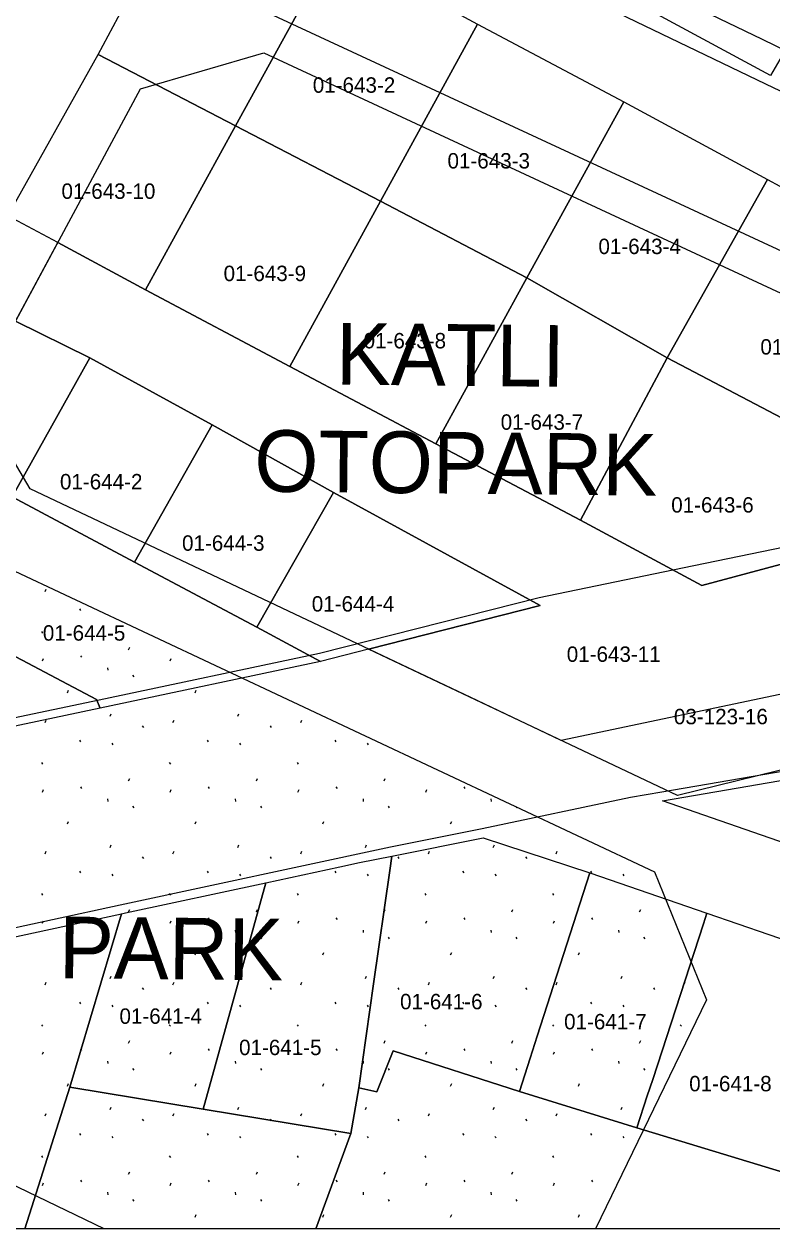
# Model space of a CAD drawing. Extents: x 413946 to 415528, y 4453939 to 4454944.
# Drawn here: x 415302.5 to 415351, y 4453939.5 to 4454017.7 of the extents above; entities that cross this region are included whole.
import ezdxf

# ---------------------------------------------------------------- set-up
doc = ezdxf.new("R2010")
doc.units = 0
for name, color, linetype in [('0_KADASTRO', 7, 'Continuous'), ('0_ÇERÇEVE', 7, 'Continuous'), ('Level 28', 7, 'Continuous'), ('Level 29', 7, 'Continuous'), ('Level 41', 7, 'Continuous'), ('Level 48', 7, 'Continuous'), ('Level 62', 7, 'Continuous')]:
    doc.layers.add(name, color=color, linetype=linetype)

msp = doc.modelspace()

# ---------------------------------------------------------------- linework, layer by layer
at = {"layer": '0_KADASTRO'}
for points in [[(415337.79, 4454021.45), (415352.293, 4454047.488), (415359.398, 4454043.598), (415365.57, 4454040.22), (415359.826, 4454030.079), (415351.833, 4454015.969), (415351.652, 4454015.649), (415350.91, 4454014.34)], [(415307.267, 4454015.717), (415308.882, 4454018.743), (415313.816, 4454027.462), (415322.586, 4454022.727), (415316.178, 4454011.091)], [(415316.178, 4454011.091), (415322.586, 4454022.727), (415331.894, 4454017.679), (415325.597, 4454006.192)], [(415325.597, 4454006.192), (415331.894, 4454017.679), (415341.382, 4454012.649), (415335.095, 4454001.221)], [(415301.408, 4454005.246), (415307.267, 4454015.717), (415316.178, 4454011.091), (415310.338, 4454000.44), (415304.634, 4454003.51)], [(415335.095, 4454001.221), (415341.382, 4454012.649), (415350.71, 4454007.6), (415344.192, 4453996.024)], [(415310.338, 4454000.44), (415316.178, 4454011.091), (415325.597, 4454006.192), (415319.706, 4453995.451)], [(415344.192, 4453996.024), (415350.71, 4454007.6), (415358.713, 4454003.272), (415359.091, 4454003.039), (415360.781, 4453993.139), (415361.343, 4453989.85), (415361.316, 4453987.04)], [(415319.706, 4453995.451), (415325.597, 4454006.192), (415335.095, 4454001.221), (415329.174, 4453990.441)], [(415301.887, 4453998.41), (415304.634, 4454003.51), (415310.338, 4454000.44), (415319.706, 4453995.451), (415329.174, 4453990.441), (415338.563, 4453985.482), (415346.437, 4453981.235), (415360.81, 4453985.094), (415361.316, 4453987.04), (415361.343, 4453989.85), (415360.781, 4453993.139), (415363.238, 4453988.175), (415358.61, 4453979.05), (415353.94, 4453969.839), (415344.876, 4453967.602), (415324.809, 4453977.109), (415335.956, 4453979.953), (415322.527, 4453987.277), (415314.654, 4453991.673), (415306.71, 4453996.021)], [(415329.174, 4453990.441), (415335.095, 4454001.221), (415344.192, 4453996.024), (415338.563, 4453985.482)], [(415293.61, 4453991.211), (415298.515, 4454000.08), (415301.887, 4453998.41), (415306.71, 4453996.021), (415301.674, 4453986.993)], [(415301.674, 4453986.993), (415306.71, 4453996.021), (415314.654, 4453991.673), (415309.609, 4453982.766)], [(415338.563, 4453985.482), (415344.192, 4453996.024), (415361.316, 4453987.04), (415360.81, 4453985.094), (415346.437, 4453981.235)], [(415309.609, 4453982.766), (415314.654, 4453991.673), (415322.527, 4453987.277), (415317.563, 4453978.529)], [(415317.563, 4453978.529), (415322.527, 4453987.277), (415335.956, 4453979.953), (415324.809, 4453977.109), (415321.695, 4453976.314)], [(415297.357, 4453979.019), (415301.674, 4453986.993), (415309.609, 4453982.766), (415317.563, 4453978.529), (415321.695, 4453976.314), (415307.399, 4453973.284), (415307.163, 4453973.846), (415297.436, 4453978.978)], [(415292.842, 4453970.217), (415297.436, 4453978.978), (415307.163, 4453973.846), (415307.399, 4453973.284)], [(415343.899, 4453967.27), (415355.61, 4453969.267), (415367.192, 4453971.245), (415363.614, 4453960.55), (415361.632, 4453961.21), (415354.622, 4453963.542)], [(415324.177, 4453948.636), (415325.137, 4453955.383), (415326.186, 4453962.747), (415326.318, 4453963.676), (415332.257, 4453964.865), (415339.17, 4453962.596), (415335.768, 4453951.979), (415335.314, 4453950.561), (415334.618, 4453948.39), (415326.4, 4453951.032), (415325.343, 4453948.384)], [(415314.068, 4453947.249), (415318.155, 4453961.95), (415322.95, 4453962.983), (415324.225, 4453963.258), (415326.318, 4453963.676), (415326.186, 4453962.747), (415325.137, 4453955.383), (415324.177, 4453948.636), (415323.667, 4453945.663)], [(415334.618, 4453948.39), (415335.314, 4453950.561), (415335.768, 4453951.979), (415339.17, 4453962.596), (415346.779, 4453959.97), (415346.553, 4453959.277), (415343.256, 4453949.177), (415342.908, 4453948.113), (415342.23, 4453946.034)], [(415305.427, 4453948.686), (415308.77, 4453959.936), (415309.03, 4453959.992), (415318.155, 4453961.95), (415314.068, 4453947.249)], [(415342.23, 4453946.034), (415342.908, 4453948.113), (415343.256, 4453949.177), (415346.553, 4453959.277), (415346.779, 4453959.97), (415356.838, 4453956.52), (415353.32, 4453946.087), (415352.274, 4453942.984)]]:
    msp.add_lwpolyline(points, close=True, dxfattribs=at)
for points in [[(415149.687, 4453939.478), (415239.604, 4453960.048), (415255.744, 4453963.243), (415258.419, 4453963.779), (415274.518, 4453966.825), (415285.801, 4453969.284), (415292.775, 4453970.761), (415307.334, 4453973.82), (415321.633, 4453976.842), (415335.897, 4453980.474), (415345.185, 4453982.391), (415360.755, 4453985.601), (415426.975, 4453999.268), (415435.081, 4453999.885), (415445.459, 4453999.541), (415454.524, 4453998.81), (415463.798, 4453998.066), (415472.532, 4453997.358), (415481.597, 4453996.636), (415492.294, 4453996.23), (415494.143, 4453995.96)], [(415408.187, 4453978.534), (415406.644, 4453978.298), (415403.149, 4453977.76), (415394.336, 4453976.419), (415389.659, 4453975.701), (415367.594, 4453973.119), (415367.162, 4453971.832), (415355.573, 4453969.836), (415343.854, 4453967.822), (415341.821, 4453967.48), (415332.181, 4453965.456), (415326.24, 4453964.26), (415308.684, 4453960.497), (415286.709, 4453955.734)], [(415281.414, 4453939.478), (415286.804, 4453955.202), (415308.77, 4453959.936), (415305.427, 4453948.686), (415302.496, 4453939.478)], [(415321.397, 4453939.478), (415323.667, 4453945.663), (415324.177, 4453948.636), (415325.343, 4453948.384), (415326.4, 4453951.032), (415334.618, 4453948.39), (415342.23, 4453946.034), (415352.274, 4453942.984), (415362.407, 4453939.903), (415363.805, 4453939.478)], [(415302.496, 4453939.478), (415305.427, 4453948.686), (415314.068, 4453947.249), (415323.667, 4453945.663), (415321.397, 4453939.478)], [(415302.496, 4453939.478), (415281.414, 4453939.478)], [(415321.397, 4453939.478), (415302.496, 4453939.478)], [(415363.805, 4453939.478), (415321.397, 4453939.478)]]:
    msp.add_lwpolyline(points, dxfattribs=at)
at = {"layer": '0_ÇERÇEVE'}
msp.add_lwpolyline([(413945.566, 4454943.957), (415494.137, 4454943.957), (415494.137, 4453939.478), (413945.566, 4453939.478)], close=True, dxfattribs=at)
at = {"layer": 'Level 28'}
msp.add_line((415356.691, 4453975.264), (415337.319, 4453971.182), dxfattribs=at)
for points in [[(415310.004, 4454013.481), (415318.018, 4454015.809), (415358.975, 4453996.789), (415363.238, 4453988.175), (415363.134, 4453987.969)], [(415331.855, 4453973.771), (415302.848, 4453987.513), (415299.269, 4453993.55), (415310.004, 4454013.481)], [(415280.34, 4453957.571), (415291.63, 4453979.027), (415301.107, 4453982.53), (415343.366, 4453962.667), (415346.751, 4453954.342), (415339.542, 4453939.478)], [(415337.319, 4453971.182), (415331.855, 4453973.771)]]:
    msp.add_lwpolyline(points, dxfattribs=at)
at = {"layer": 'Level 29'}
for points in [[(415350.377, 4454016.674), (415305.099, 4454038.464), (415304.427, 4454040.211)], [(415354.562, 4454014.66), (415350.377, 4454016.674)], [(415307.653, 4453939.478), (415282.927, 4453951.395), (415280.34, 4453957.571)]]:
    msp.add_lwpolyline(points, dxfattribs=at)
at = {"layer": 'Level 41'}
for p, q in [((415303.822, 4453980.855), (415303.893, 4453981.015)), ((415306.042, 4453979.718), (415306.113, 4453979.611)), ((415303.586, 4453978.265), (415303.657, 4453978.158)), ((415309.238, 4453977.072), (415309.309, 4453977.231)), ((415303.644, 4453976.343), (415303.716, 4453976.503)), ((415306.109, 4453976.688), (415306.18, 4453976.581)), ((415311.937, 4453976.343), (415312.009, 4453976.503)), ((415307.867, 4453975.897), (415307.885, 4453975.737)), ((415309.497, 4453975.427), (415309.567, 4453975.32)), ((415305.26, 4453974.283), (415305.332, 4453974.443)), ((415313.553, 4453974.283), (415313.625, 4453974.443)), ((415303.822, 4453972.345), (415303.893, 4453972.505)), ((415308.032, 4453972.753), (415308.102, 4453972.913)), ((415312.115, 4453972.345), (415312.186, 4453972.505)), ((415316.325, 4453972.753), (415316.395, 4453972.913)), ((415320.408, 4453972.345), (415320.479, 4453972.505)), ((415310.127, 4453972.137), (415310.198, 4453972.031)), ((415318.42, 4453972.137), (415318.491, 4453972.031)), ((415306.042, 4453971.208), (415306.113, 4453971.101)), ((415308.141, 4453971.016), (415308.212, 4453970.909)), ((415314.335, 4453971.208), (415314.406, 4453971.101)), ((415316.434, 4453971.016), (415316.505, 4453970.909)), ((415322.628, 4453971.208), (415322.699, 4453971.101)), ((415324.727, 4453971.016), (415324.798, 4453970.909)), ((415303.586, 4453969.755), (415303.657, 4453969.648)), ((415311.879, 4453969.755), (415311.95, 4453969.648)), ((415320.172, 4453969.755), (415320.243, 4453969.648)), ((415309.238, 4453968.562), (415309.309, 4453968.721)), ((415317.531, 4453968.562), (415317.602, 4453968.721)), ((415325.824, 4453968.562), (415325.895, 4453968.721)), ((415303.644, 4453967.833), (415303.716, 4453967.993)), ((415306.109, 4453968.178), (415306.18, 4453968.071)), ((415311.937, 4453967.833), (415312.009, 4453967.993)), ((415314.402, 4453968.178), (415314.473, 4453968.071)), ((415320.23, 4453967.833), (415320.302, 4453967.993)), ((415322.695, 4453968.178), (415322.766, 4453968.071)), ((415328.523, 4453967.833), (415328.595, 4453967.993)), ((415330.988, 4453968.178), (415331.059, 4453968.071)), ((415307.867, 4453967.387), (415307.885, 4453967.227)), ((415309.497, 4453966.917), (415309.567, 4453966.81)), ((415316.16, 4453967.387), (415316.178, 4453967.227)), ((415317.79, 4453966.917), (415317.86, 4453966.81)), ((415324.453, 4453967.387), (415324.471, 4453967.227)), ((415326.083, 4453966.917), (415326.153, 4453966.81)), ((415332.746, 4453967.387), (415332.764, 4453967.227)), ((415334.399, 4453966.882), (415334.446, 4453966.81)), ((415305.26, 4453965.773), (415305.332, 4453965.933)), ((415313.553, 4453965.773), (415313.625, 4453965.933)), ((415321.846, 4453965.773), (415321.918, 4453965.933)), ((415330.139, 4453965.773), (415330.211, 4453965.933)), ((415303.822, 4453963.835), (415303.893, 4453963.995)), ((415308.032, 4453964.243), (415308.102, 4453964.403)), ((415312.115, 4453963.835), (415312.186, 4453963.995)), ((415316.325, 4453964.243), (415316.395, 4453964.403)), ((415320.408, 4453963.835), (415320.479, 4453963.995)), ((415324.618, 4453964.243), (415324.688, 4453964.403)), ((415328.701, 4453963.835), (415328.772, 4453963.995)), ((415332.911, 4453964.243), (415332.981, 4453964.403)), ((415336.994, 4453963.835), (415337.065, 4453963.995)), ((415310.127, 4453963.627), (415310.198, 4453963.521)), ((415318.42, 4453963.627), (415318.491, 4453963.521)), ((415326.713, 4453963.627), (415326.784, 4453963.521)), ((415335.006, 4453963.627), (415335.077, 4453963.521)), ((415306.042, 4453962.698), (415306.113, 4453962.591)), ((415308.141, 4453962.506), (415308.212, 4453962.399)), ((415314.335, 4453962.698), (415314.406, 4453962.591)), ((415316.434, 4453962.506), (415316.505, 4453962.399)), ((415322.628, 4453962.698), (415322.699, 4453962.591)), ((415324.727, 4453962.506), (415324.798, 4453962.399)), ((415330.921, 4453962.698), (415330.992, 4453962.591)), ((415333.02, 4453962.506), (415333.091, 4453962.399)), ((415339.214, 4453962.698), (415339.285, 4453962.591)), ((415341.313, 4453962.506), (415341.384, 4453962.399)), ((415303.586, 4453961.245), (415303.657, 4453961.138)), ((415311.879, 4453961.245), (415311.95, 4453961.138)), ((415320.172, 4453961.245), (415320.243, 4453961.138)), ((415328.465, 4453961.245), (415328.536, 4453961.138)), ((415336.758, 4453961.245), (415336.829, 4453961.138)), ((415309.238, 4453960.052), (415309.309, 4453960.211)), ((415317.531, 4453960.052), (415317.602, 4453960.211)), ((415325.824, 4453960.052), (415325.895, 4453960.211)), ((415334.117, 4453960.052), (415334.188, 4453960.211)), ((415342.41, 4453960.052), (415342.481, 4453960.211)), ((415303.644, 4453959.323), (415303.716, 4453959.483)), ((415306.109, 4453959.668), (415306.18, 4453959.561)), ((415311.937, 4453959.323), (415312.009, 4453959.483)), ((415314.402, 4453959.668), (415314.473, 4453959.561)), ((415320.23, 4453959.323), (415320.302, 4453959.483)), ((415322.695, 4453959.668), (415322.766, 4453959.561)), ((415328.523, 4453959.323), (415328.595, 4453959.483)), ((415330.988, 4453959.668), (415331.059, 4453959.561)), ((415336.816, 4453959.323), (415336.888, 4453959.483)), ((415339.281, 4453959.668), (415339.352, 4453959.561)), ((415307.867, 4453958.877), (415307.885, 4453958.717)), ((415309.497, 4453958.407), (415309.567, 4453958.3)), ((415316.16, 4453958.877), (415316.178, 4453958.717)), ((415317.79, 4453958.407), (415317.86, 4453958.3)), ((415324.453, 4453958.877), (415324.471, 4453958.717)), ((415326.083, 4453958.407), (415326.153, 4453958.3)), ((415332.746, 4453958.877), (415332.764, 4453958.717)), ((415334.376, 4453958.407), (415334.446, 4453958.3)), ((415341.039, 4453958.877), (415341.057, 4453958.717)), ((415342.669, 4453958.407), (415342.739, 4453958.3)), ((415305.26, 4453957.263), (415305.332, 4453957.423)), ((415313.553, 4453957.263), (415313.625, 4453957.423)), ((415321.846, 4453957.263), (415321.918, 4453957.423)), ((415330.139, 4453957.263), (415330.211, 4453957.423)), ((415338.432, 4453957.263), (415338.504, 4453957.423)), ((415308.032, 4453955.733), (415308.102, 4453955.893)), ((415316.325, 4453955.733), (415316.395, 4453955.893)), ((415324.618, 4453955.733), (415324.688, 4453955.893)), ((415332.911, 4453955.733), (415332.981, 4453955.893)), ((415341.204, 4453955.733), (415341.274, 4453955.893)), ((415303.822, 4453955.325), (415303.893, 4453955.485)), ((415310.127, 4453955.117), (415310.198, 4453955.011)), ((415312.115, 4453955.325), (415312.186, 4453955.485)), ((415318.42, 4453955.117), (415318.491, 4453955.011)), ((415320.408, 4453955.325), (415320.479, 4453955.485)), ((415326.713, 4453955.117), (415326.784, 4453955.011)), ((415328.701, 4453955.325), (415328.772, 4453955.485)), ((415335.006, 4453955.117), (415335.077, 4453955.011)), ((415336.994, 4453955.325), (415337.065, 4453955.485)), ((415343.299, 4453955.117), (415343.37, 4453955.011)), ((415345.287, 4453955.325), (415345.358, 4453955.485)), ((415306.042, 4453954.188), (415306.113, 4453954.081)), ((415308.141, 4453953.996), (415308.212, 4453953.889)), ((415314.335, 4453954.188), (415314.406, 4453954.081)), ((415316.434, 4453953.996), (415316.505, 4453953.889)), ((415322.628, 4453954.188), (415322.699, 4453954.081)), ((415324.727, 4453953.996), (415324.798, 4453953.889)), ((415330.921, 4453954.188), (415330.992, 4453954.081)), ((415333.02, 4453953.996), (415333.091, 4453953.889)), ((415339.214, 4453954.188), (415339.285, 4453954.081)), ((415341.313, 4453953.996), (415341.384, 4453953.889)), ((415303.586, 4453952.735), (415303.657, 4453952.628)), ((415311.879, 4453952.735), (415311.95, 4453952.628)), ((415320.172, 4453952.735), (415320.243, 4453952.628)), ((415328.465, 4453952.735), (415328.536, 4453952.628)), ((415336.758, 4453952.735), (415336.829, 4453952.628)), ((415345.051, 4453952.735), (415345.122, 4453952.628)), ((415309.238, 4453951.542), (415309.309, 4453951.701)), ((415317.531, 4453951.542), (415317.602, 4453951.701)), ((415325.824, 4453951.542), (415325.895, 4453951.701)), ((415334.117, 4453951.542), (415334.188, 4453951.701)), ((415342.41, 4453951.542), (415342.481, 4453951.701)), ((415303.644, 4453950.813), (415303.716, 4453950.973)), ((415306.109, 4453951.158), (415306.18, 4453951.051)), ((415311.937, 4453950.813), (415312.009, 4453950.973)), ((415314.402, 4453951.158), (415314.473, 4453951.051)), ((415320.23, 4453950.813), (415320.302, 4453950.973)), ((415322.695, 4453951.158), (415322.766, 4453951.051)), ((415328.523, 4453950.813), (415328.595, 4453950.973)), ((415330.988, 4453951.158), (415331.059, 4453951.051)), ((415336.816, 4453950.813), (415336.888, 4453950.973)), ((415339.281, 4453951.158), (415339.352, 4453951.051)), ((415307.867, 4453950.367), (415307.885, 4453950.207)), ((415309.497, 4453949.897), (415309.567, 4453949.79)), ((415316.16, 4453950.367), (415316.178, 4453950.207)), ((415317.79, 4453949.897), (415317.86, 4453949.79)), ((415324.453, 4453950.367), (415324.471, 4453950.207)), ((415326.083, 4453949.897), (415326.153, 4453949.79)), ((415332.746, 4453950.367), (415332.764, 4453950.207)), ((415334.376, 4453949.897), (415334.446, 4453949.79)), ((415341.039, 4453950.367), (415341.057, 4453950.207)), ((415342.669, 4453949.897), (415342.739, 4453949.79)), ((415305.26, 4453948.753), (415305.332, 4453948.913)), ((415313.553, 4453948.753), (415313.625, 4453948.913)), ((415321.846, 4453948.753), (415321.918, 4453948.913)), ((415330.139, 4453948.753), (415330.211, 4453948.913)), ((415338.432, 4453948.753), (415338.504, 4453948.913)), ((415308.032, 4453947.223), (415308.102, 4453947.383)), ((415316.325, 4453947.223), (415316.395, 4453947.383)), ((415324.618, 4453947.223), (415324.688, 4453947.383)), ((415332.911, 4453947.223), (415332.981, 4453947.383)), ((415341.204, 4453947.223), (415341.274, 4453947.383)), ((415303.822, 4453946.815), (415303.893, 4453946.975)), ((415310.127, 4453946.607), (415310.198, 4453946.501)), ((415312.115, 4453946.815), (415312.186, 4453946.975)), ((415318.42, 4453946.607), (415318.491, 4453946.501)), ((415320.408, 4453946.815), (415320.479, 4453946.975)), ((415326.713, 4453946.607), (415326.784, 4453946.501)), ((415328.701, 4453946.815), (415328.772, 4453946.975)), ((415335.006, 4453946.607), (415335.077, 4453946.501)), ((415336.994, 4453946.815), (415337.065, 4453946.975)), ((415306.042, 4453945.678), (415306.113, 4453945.571)), ((415308.141, 4453945.486), (415308.212, 4453945.379)), ((415314.335, 4453945.678), (415314.406, 4453945.571)), ((415316.434, 4453945.486), (415316.505, 4453945.379)), ((415322.628, 4453945.678), (415322.699, 4453945.571)), ((415324.727, 4453945.486), (415324.798, 4453945.379)), ((415330.921, 4453945.678), (415330.992, 4453945.571)), ((415333.02, 4453945.486), (415333.091, 4453945.379)), ((415339.214, 4453945.678), (415339.285, 4453945.571)), ((415341.313, 4453945.486), (415341.384, 4453945.379)), ((415303.586, 4453944.225), (415303.657, 4453944.118)), ((415311.879, 4453944.225), (415311.95, 4453944.118)), ((415320.172, 4453944.225), (415320.243, 4453944.118)), ((415328.465, 4453944.225), (415328.536, 4453944.118)), ((415336.758, 4453944.225), (415336.829, 4453944.118)), ((415306.109, 4453942.648), (415306.18, 4453942.541)), ((415309.238, 4453943.032), (415309.309, 4453943.191)), ((415314.402, 4453942.648), (415314.473, 4453942.541)), ((415317.531, 4453943.032), (415317.602, 4453943.191)), ((415322.695, 4453942.648), (415322.766, 4453942.541)), ((415325.824, 4453943.032), (415325.895, 4453943.191)), ((415330.988, 4453942.648), (415331.059, 4453942.541)), ((415334.117, 4453943.032), (415334.188, 4453943.191)), ((415339.281, 4453942.648), (415339.352, 4453942.541)), ((415303.644, 4453942.303), (415303.716, 4453942.463)), ((415307.867, 4453941.857), (415307.885, 4453941.697)), ((415311.937, 4453942.303), (415312.009, 4453942.463)), ((415316.16, 4453941.857), (415316.178, 4453941.697)), ((415320.23, 4453942.303), (415320.302, 4453942.463)), ((415324.453, 4453941.857), (415324.471, 4453941.697)), ((415328.523, 4453942.303), (415328.595, 4453942.463)), ((415332.746, 4453941.857), (415332.764, 4453941.697)), ((415336.816, 4453942.303), (415336.888, 4453942.463)), ((415309.497, 4453941.387), (415309.567, 4453941.28)), ((415317.79, 4453941.387), (415317.86, 4453941.28)), ((415326.083, 4453941.387), (415326.153, 4453941.28)), ((415334.376, 4453941.387), (415334.446, 4453941.28)), ((415313.553, 4453940.243), (415313.625, 4453940.403)), ((415321.846, 4453940.243), (415321.918, 4453940.403)), ((415330.139, 4453940.243), (415330.211, 4453940.403)), ((415338.432, 4453940.243), (415338.504, 4453940.403))]:
    msp.add_line(p, q, dxfattribs=at)
at = {"layer": 'Level 62'}
for points in [[(415350.598, 4454013.793), (415305.103, 4454035.687)], [(415301.265, 4454026.345), (415368.103, 4453995.307)], [(415350.598, 4454013.793), (415350.598, 4454013.793)], [(415353.41, 4454012.44), (415350.598, 4454013.793)]]:
    msp.add_lwpolyline(points, dxfattribs=at)

# ---------------------------------------------------------------- texts
at = {"layer": '0_KADASTRO'}
for s, p in [('01-643-2', (415321.193, 4454013.229)), ('01-643-3', (415329.938, 4454008.312)), ('01-643-10', (415304.88, 4454006.341)), ('01-643-4', (415339.735, 4454002.756)), ('01-643-9', (415315.404, 4454001.002)), ('01-643-8', (415324.491, 4453996.635)), ('01-643-5', (415350.247, 4453996.235)), ('01-643-7', (415333.391, 4453991.353)), ('01-644-2', (415304.781, 4453987.482)), ('01-643-6', (415344.461, 4453985.975)), ('01-644-3', (415312.706, 4453983.498)), ('01-644-4', (415321.127, 4453979.551)), ('01-644-5', (415303.67, 4453977.663)), ('01-643-11', (415337.678, 4453976.285)), ('03-123-16', (415344.635, 4453972.235)), ('01-641-6', (415326.859, 4453953.734)), ('01-641-4', (415308.645, 4453952.79)), ('01-641-7', (415337.508, 4453952.433)), ('01-641-5', (415316.408, 4453950.758)), ('01-641-8', (415345.626, 4453948.41))]:
    msp.add_text(s, height=1, dxfattribs=at).set_placement(p)
at = {"layer": 'Level 41'}
msp.add_text('PARK', height=4, rotation=359.4141, dxfattribs=at).set_placement((415304.693, 4453955.756))
at = {"layer": 'Level 48'}
for s, p in [('KATLI', (415322.681, 4453994.287)), ('OTOPARK', (415317.382, 4453987.341))]:
    msp.add_text(s, height=4, rotation=359.4141, dxfattribs=at).set_placement(p)

doc.saveas('drawing.dxf')
